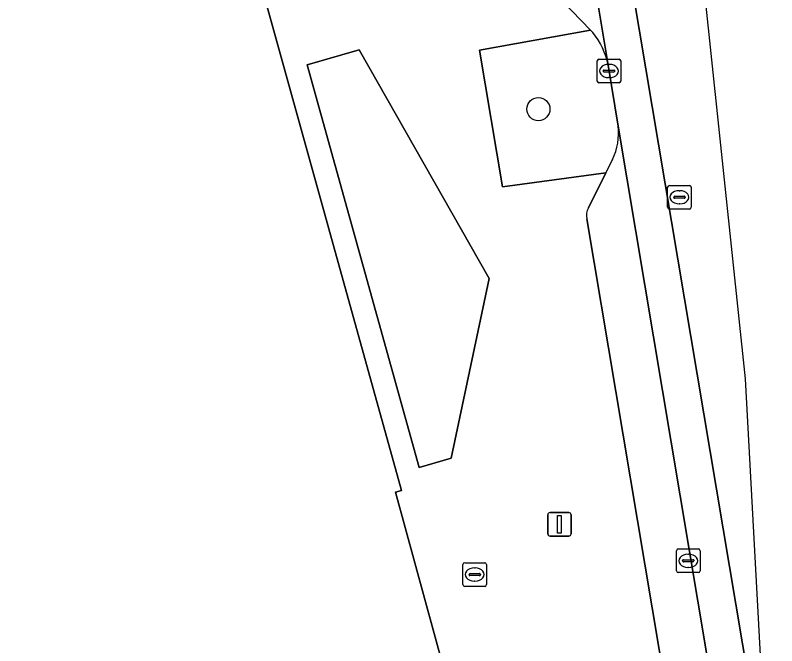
# Model space of a CAD drawing. Extents: x 163683 to 164494, y 382709 to 383872.
# Drawn here: x 164260.24 to 164292.57, y 383254.4 to 383281.15 of the extents above; entities that cross this region are included whole.
import ezdxf

# ---------------------------------------------------------------- set-up
doc = ezdxf.new("R2010")
doc.units = 0
for name, color, linetype in [('IMGEO_Boom', 7, 'Continuous'), ('IMGEO_Groenvoorziening', 7, 'Continuous'), ('IMGEO_Kolk', 7, 'Continuous'), ('IMGEO_Lichtmast', 7, 'Continuous'), ('IMGEO_Pand', 7, 'Continuous'), ('IMGEO_Parkeervlak_open', 7, 'Continuous'), ('IMGEO_Rijbaan_lokaal_gesloten', 7, 'Continuous'), ('IMGEO_Rijbaan_lokaal_open', 7, 'Continuous'), ('IMGEO_Rioolput', 7, 'Continuous'), ('IMGEO_Voetpad_open', 7, 'Continuous')]:
    doc.layers.add(name, color=color, linetype=linetype)

msp = doc.modelspace()

# ---------------------------------------------------------------- linework, layer by layer
at = {"layer": 'IMGEO_Boom'}
msp.add_circle((164282.45, 383277.165), 0.489, dxfattribs=at)
at = {"layer": 'IMGEO_Groenvoorziening'}
for points in [[(164284.757, 383280.412), (164284.662, 383280.511), (164279.956, 383279.663), (164280.929, 383273.863), (164285.314, 383274.468), (164285.594, 383275.035)], [(164285.83, 383276.449), (164285.416, 383279.034)]]:
    msp.add_lwpolyline(points, dxfattribs=at)
msp.add_lwpolyline([(164274.846, 383279.679), (164272.639, 383279.048), (164277.389, 383261.96), (164278.745, 383262.359), (164280.362, 383269.987)], close=True, dxfattribs=at)
for centre, radius, start, end in [((164282.171, 383278.329), 3.321, 12.2623, 38.8547), ((164283.43, 383276.123), 2.422, 333.3088, 7.7403)]:
    msp.add_arc(centre, radius, start, end, dxfattribs=at)
at = {"layer": 'IMGEO_Kolk'}
for p, q in [((164284.945, 383278.356), (164284.945, 383279.208)), ((164285.02, 383279.282), (164285.872, 383279.282)), ((164285.946, 383279.208), (164285.946, 383278.356)), ((164285.204, 383278.776), (164285.204, 383278.788)), ((164285.247, 383278.825), (164285.645, 383278.825)), ((164285.433, 383279.062), (164285.458, 383279.062)), ((164285.688, 383278.788), (164285.688, 383278.776)), ((164285.642, 383278.739), (164285.244, 383278.739)), ((164285.456, 383278.502), (164285.431, 383278.502)), ((164285.872, 383278.282), (164285.02, 383278.282)), ((164288.311, 383257.583), (164288.311, 383258.435)), ((164288.386, 383258.509), (164289.238, 383258.509)), ((164289.312, 383258.435), (164289.312, 383257.583)), ((164288.799, 383258.289), (164288.824, 383258.289)), ((164288.57, 383258.003), (164288.57, 383258.015)), ((164289.008, 383257.966), (164288.61, 383257.966)), ((164288.613, 383258.052), (164289.011, 383258.052)), ((164289.054, 383258.015), (164289.054, 383258.003)), ((164289.238, 383257.509), (164288.386, 383257.509)), ((164288.822, 383257.729), (164288.797, 383257.729))]:
    msp.add_line(p, q, dxfattribs=at)
for points in [[(164284.945, 383278.356), (164284.945, 383279.208)], [(164285.02, 383279.282), (164285.872, 383279.282)], [(164285.946, 383279.208), (164285.946, 383278.356)], [(164285.872, 383278.282), (164285.02, 383278.282)], [(164288.311, 383257.583), (164288.311, 383258.435)], [(164288.386, 383258.509), (164289.238, 383258.509)], [(164289.312, 383258.435), (164289.312, 383257.583)], [(164289.238, 383257.509), (164288.386, 383257.509)]]:
    msp.add_lwpolyline(points, dxfattribs=at)
for centre, radius, start, end in [((164285.022, 383279.206), 0.0765, 91.552, 178.448), ((164285.022, 383279.206), 0.0765, 91.552, 178.448), ((164285.87, 383279.206), 0.0765, 1.552, 88.448), ((164285.87, 383279.206), 0.0765, 1.552, 88.448), ((164285.244, 383278.785), 0.0403, 85.8775, 175.7526), ((164285.241, 383278.775), 0.0366, 178.938, 274.7102), ((164285.645, 383278.782), 0.043, 264.8664, 352.4533), ((164285.649, 383278.787), 0.0386, 1.7309, 96.639), ((164285.022, 383278.358), 0.0765, 181.552, 268.448), ((164285.022, 383278.358), 0.0765, 181.552, 268.448), ((164285.87, 383278.358), 0.0765, 271.552, 358.448), ((164285.87, 383278.358), 0.0765, 271.552, 358.448), ((164288.388, 383258.433), 0.0765, 91.552, 178.448), ((164288.388, 383258.433), 0.0765, 91.552, 178.448), ((164289.236, 383258.433), 0.0765, 1.552, 88.448), ((164289.236, 383258.433), 0.0765, 1.552, 88.448), ((164288.61, 383258.012), 0.0403, 85.8775, 175.7526), ((164288.607, 383258.002), 0.0366, 178.938, 274.7102), ((164289.011, 383258.009), 0.043, 264.8664, 352.4533), ((164289.015, 383258.014), 0.0386, 1.7309, 96.639), ((164288.388, 383257.585), 0.0765, 181.552, 268.448), ((164288.388, 383257.585), 0.0765, 181.552, 268.448), ((164289.236, 383257.585), 0.0765, 271.552, 358.448), ((164289.236, 383257.585), 0.0765, 271.552, 358.448)]:
    msp.add_arc(centre, radius, start, end, dxfattribs=at)
for centre, major_axis, ratio, start_param, end_param in [((164285.432, 383278.782), (-0.387, 0.002), 0.722429, 4.712389, 7.853982), ((164285.457, 383278.782), (-0.39, 0.002), 0.717154, 1.570796, 4.712389), ((164288.798, 383258.009), (-0.387, 0.002), 0.722429, 4.712389, 7.853982), ((164288.823, 383258.009), (-0.39, 0.002), 0.717154, 1.570796, 4.712389)]:
    msp.add_ellipse(centre, major_axis=major_axis, ratio=ratio, start_param=start_param, end_param=end_param, dxfattribs=at)
at = {"layer": 'IMGEO_Lichtmast'}
for p, q in [((164282.946, 383260.056), (164283.736, 383260.056)), ((164283.736, 383260.056), (164282.946, 383260.056)), ((164282.846, 383259.156), (164282.846, 383259.956)), ((164282.846, 383259.956), (164282.846, 383259.156)), ((164283.836, 383259.956), (164283.836, 383259.156)), ((164283.836, 383259.156), (164283.836, 383259.956)), ((164283.736, 383259.056), (164282.946, 383259.056)), ((164282.946, 383259.056), (164283.736, 383259.056))]:
    msp.add_line(p, q, dxfattribs=at)
msp.add_lwpolyline([(164283.266, 383259.931), (164283.416, 383259.931), (164283.416, 383259.181), (164283.266, 383259.181), (164283.266, 383259.931)], dxfattribs=at)
for centre, start, end in [((164282.946, 383259.956), 90, 180), ((164282.946, 383259.956), 90, 180), ((164283.736, 383259.956), 0, 90), ((164283.736, 383259.956), 360, 90), ((164282.946, 383259.156), 180, 270), ((164282.946, 383259.156), 180, 270), ((164283.736, 383259.156), 270, 0), ((164283.736, 383259.156), 270, 0)]:
    msp.add_arc(centre, 0.1, start, end, dxfattribs=at)
at = {"layer": 'IMGEO_Pand'}
msp.add_lwpolyline([(164267.45, 383294.04), (164266.219, 383293.698), (164249.278, 383288.989), (164229.119, 383283.385), (164228.98, 383283.346), (164172.791, 383287.15), (164172.045, 383287.201), (164169.075, 383267.189), (164226.404, 383258.636), (164231.651, 383260.087), (164231.096, 383262.034), (164235.928, 383263.381), (164236.464, 383261.459), (164240.908, 383245.525), (164257.984, 383248.406), (164278.847, 383251.925), (164276.385, 383260.917), (164276.645, 383260.989)], close=True, dxfattribs=at)
at = {"layer": 'IMGEO_Parkeervlak_open'}
for points in [[(164285.416, 383279.034), (164283.346, 383291.425)], [(164283.092, 383282.149), (164284.662, 383280.511), (164284.757, 383280.412)], [(164292.214, 383238.421), (164285.83, 383276.449)], [(164285.594, 383275.035), (164285.314, 383274.468), (164284.578, 383272.974)], [(164284.507, 383272.513), (164290.661, 383235.896)]]:
    msp.add_lwpolyline(points, dxfattribs=at)
for centre, radius, start, end in [((164282.171, 383278.329), 3.321, 12.2623, 38.8547), ((164283.43, 383276.123), 2.422, 333.3088, 7.7403), ((164285.022, 383272.67), 0.538, 145.5527, 196.9363)]:
    msp.add_arc(centre, radius, start, end, dxfattribs=at)
at = {"layer": 'IMGEO_Rijbaan_lokaal_gesloten'}
msp.add_lwpolyline([(164292.214, 383238.421), (164292.567, 383241.183), (164292.197, 383248.004), (164284.81, 383291.926), (164283.31, 383291.683), (164283.346, 383291.425), (164285.416, 383279.034), (164285.83, 383276.449)], close=True, dxfattribs=at)
at = {"layer": 'IMGEO_Rijbaan_lokaal_open'}
msp.add_lwpolyline([(164292.197, 383248.004), (164291.236, 383265.719), (164288.953, 383287.444), (164288.11, 383292.478), (164284.81, 383291.926)], close=True, dxfattribs=at)
at = {"layer": 'IMGEO_Rioolput'}
for p, q in [((164288.01, 383273.926), (164288.862, 383273.926)), ((164287.935, 383273), (164287.935, 383273.852)), ((164288.423, 383273.706), (164288.448, 383273.706)), ((164288.936, 383273.852), (164288.936, 383273)), ((164288.194, 383273.42), (164288.194, 383273.432)), ((164288.632, 383273.383), (164288.234, 383273.383)), ((164288.237, 383273.469), (164288.635, 383273.469)), ((164288.678, 383273.432), (164288.678, 383273.42)), ((164288.446, 383273.146), (164288.421, 383273.146)), ((164288.862, 383272.926), (164288.01, 383272.926)), ((164279.246, 383256.997), (164279.246, 383257.849)), ((164279.321, 383257.923), (164280.173, 383257.923)), ((164280.247, 383257.849), (164280.247, 383256.997)), ((164279.505, 383257.417), (164279.505, 383257.429)), ((164279.548, 383257.466), (164279.946, 383257.466)), ((164279.734, 383257.703), (164279.759, 383257.703)), ((164279.989, 383257.429), (164279.989, 383257.417)), ((164279.943, 383257.38), (164279.545, 383257.38)), ((164279.757, 383257.143), (164279.732, 383257.143)), ((164280.173, 383256.923), (164279.321, 383256.923))]:
    msp.add_line(p, q, dxfattribs=at)
for points in [[(164288.01, 383273.926), (164288.862, 383273.926)], [(164287.935, 383273), (164287.935, 383273.852)], [(164288.936, 383273.852), (164288.936, 383273)], [(164288.862, 383272.926), (164288.01, 383272.926)], [(164279.246, 383256.997), (164279.246, 383257.849)], [(164279.321, 383257.923), (164280.173, 383257.923)], [(164280.247, 383257.849), (164280.247, 383256.997)], [(164280.173, 383256.923), (164279.321, 383256.923)]]:
    msp.add_lwpolyline(points, dxfattribs=at)
for centre, radius, start, end in [((164288.012, 383273.85), 0.0765, 91.552, 178.448), ((164288.012, 383273.85), 0.0765, 91.552, 178.448), ((164288.86, 383273.85), 0.0765, 1.552, 88.448), ((164288.86, 383273.85), 0.0765, 1.552, 88.448), ((164288.234, 383273.429), 0.0403, 85.8775, 175.7526), ((164288.231, 383273.419), 0.0366, 178.938, 274.7102), ((164288.635, 383273.426), 0.043, 264.8664, 352.4533), ((164288.639, 383273.431), 0.0386, 1.7309, 96.639), ((164288.012, 383273.002), 0.0765, 181.552, 268.448), ((164288.012, 383273.002), 0.0765, 181.552, 268.448), ((164288.86, 383273.002), 0.0765, 271.552, 358.448), ((164288.86, 383273.002), 0.0765, 271.552, 358.448), ((164279.323, 383257.847), 0.0765, 91.552, 178.448), ((164279.323, 383257.847), 0.0765, 91.552, 178.448), ((164280.171, 383257.847), 0.0765, 1.552, 88.448), ((164280.171, 383257.847), 0.0765, 1.552, 88.448), ((164279.545, 383257.426), 0.0403, 85.8775, 175.7526), ((164279.95, 383257.428), 0.0386, 1.7309, 96.639), ((164279.542, 383257.416), 0.0366, 178.938, 274.7102), ((164279.946, 383257.423), 0.043, 264.8664, 352.4533), ((164279.323, 383256.999), 0.0765, 181.552, 268.448), ((164279.323, 383256.999), 0.0765, 181.552, 268.448), ((164280.171, 383256.999), 0.0765, 271.552, 358.448), ((164280.171, 383256.999), 0.0765, 271.552, 358.448)]:
    msp.add_arc(centre, radius, start, end, dxfattribs=at)
for centre, major_axis, ratio, start_param, end_param in [((164288.422, 383273.426), (-0.387, 0.002), 0.722429, 4.712389, 7.853982), ((164288.447, 383273.426), (-0.39, 0.002), 0.717154, 1.570796, 4.712389), ((164279.733, 383257.423), (-0.387, 0.002), 0.722429, 4.712389, 7.853982), ((164279.758, 383257.423), (-0.39, 0.002), 0.717154, 1.570796, 4.712389)]:
    msp.add_ellipse(centre, major_axis=major_axis, ratio=ratio, start_param=start_param, end_param=end_param, dxfattribs=at)
at = {"layer": 'IMGEO_Voetpad_open'}
for points in [[(164282.053, 383288.068), (164282.426, 383288.817), (164279.479, 383288.296), (164278.566, 383294.11), (164282.756, 383294.831), (164281.198, 383304.172), (164276.614, 383303.361), (164273.596, 383302.856), (164271.981, 383300.54), (164271.778, 383300.248), (164267.906, 383294.694), (164266.05, 383294.284), (164266.219, 383293.698), (164267.45, 383294.04), (164276.645, 383260.989), (164276.385, 383260.917), (164278.847, 383251.925), (164281.317, 383242.905), (164290.661, 383235.896), (164284.507, 383272.513)], [(164284.578, 383272.974), (164285.314, 383274.468), (164280.929, 383273.863), (164279.956, 383279.663), (164284.662, 383280.511), (164283.092, 383282.149)]]:
    msp.add_lwpolyline(points, dxfattribs=at)
msp.add_lwpolyline([(164278.745, 383262.359), (164277.389, 383261.96), (164272.639, 383279.048), (164274.846, 383279.679), (164280.362, 383269.987)], close=True, dxfattribs=at)
msp.add_arc((164285.022, 383272.67), 0.538, 145.5527, 196.9363, dxfattribs=at)

doc.saveas('drawing.dxf')
